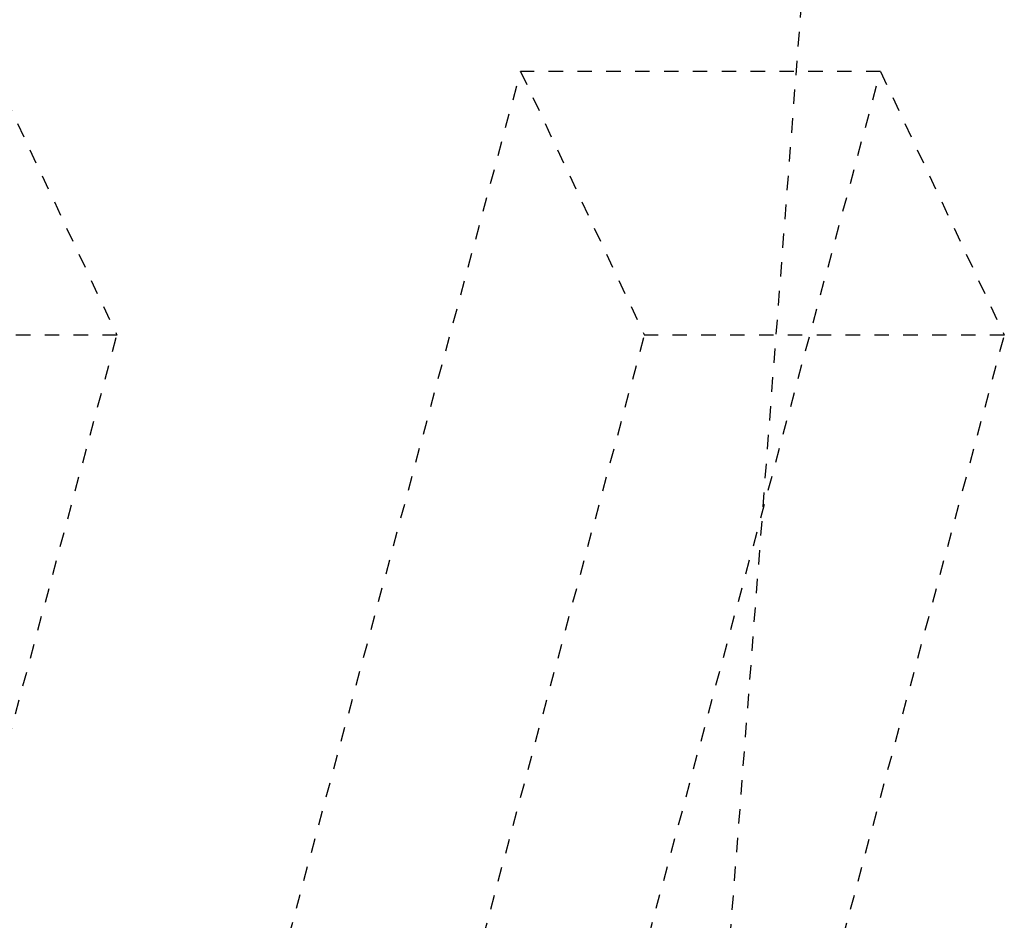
# Model space of a CAD drawing. Header units: metres. Extents: x -138 to 797, y -50 to 519.
# Tile 273 of 311: x 116.16 to 122.98, y 436.26 to 442.5. Entities that reach past the tile are written whole.
import ezdxf

# ---------------------------------------------------------------- set-up
doc = ezdxf.new("R2010")
doc.units = ezdxf.units.M
doc.header["$MEASUREMENT"] = 0
doc.linetypes.add('Wisdot2', pattern=[0.125, 0.0625, -0.0625])
doc.layers.add('B_DETAIL_HIDDEN', color=7, linetype='Wisdot2', lineweight=25)

# ---------------------------------------------------------------- blocks, each defined once
blk = doc.blocks.new('*U739')
at = {"layer": 'B_DETAIL_HIDDEN'}
for p, q in [((233.6839, 166.3023), (234.6582, 179.0523)), ((228.8035, 175.3023), (229.6621, 173.4742)), ((230.5441, 168.1508), (232.4603, 175.3023)), ((234.9543, 175.3023), (232.4603, 175.3023)), ((232.4603, 175.3023), (233.3189, 173.4742)), ((233.0381, 168.1508), (234.9543, 175.3023)), ((234.9543, 175.3023), (235.8129, 173.4742)), ((229.6621, 173.4742), (227.1681, 173.4742)), ((227.5615, 165.6345), (229.6621, 173.4742)), ((231.2183, 165.6345), (233.3189, 173.4742)), ((235.8129, 173.4742), (233.3189, 173.4742)), ((233.7123, 165.6345), (235.8129, 173.4742))]:
    blk.add_line(p, q, dxfattribs=at)

msp = doc.modelspace()

# ---------------------------------------------------------------- block references
msp.add_blockref('*U739', (-112.8286, 266.8387))

doc.saveas('drawing.dxf')
